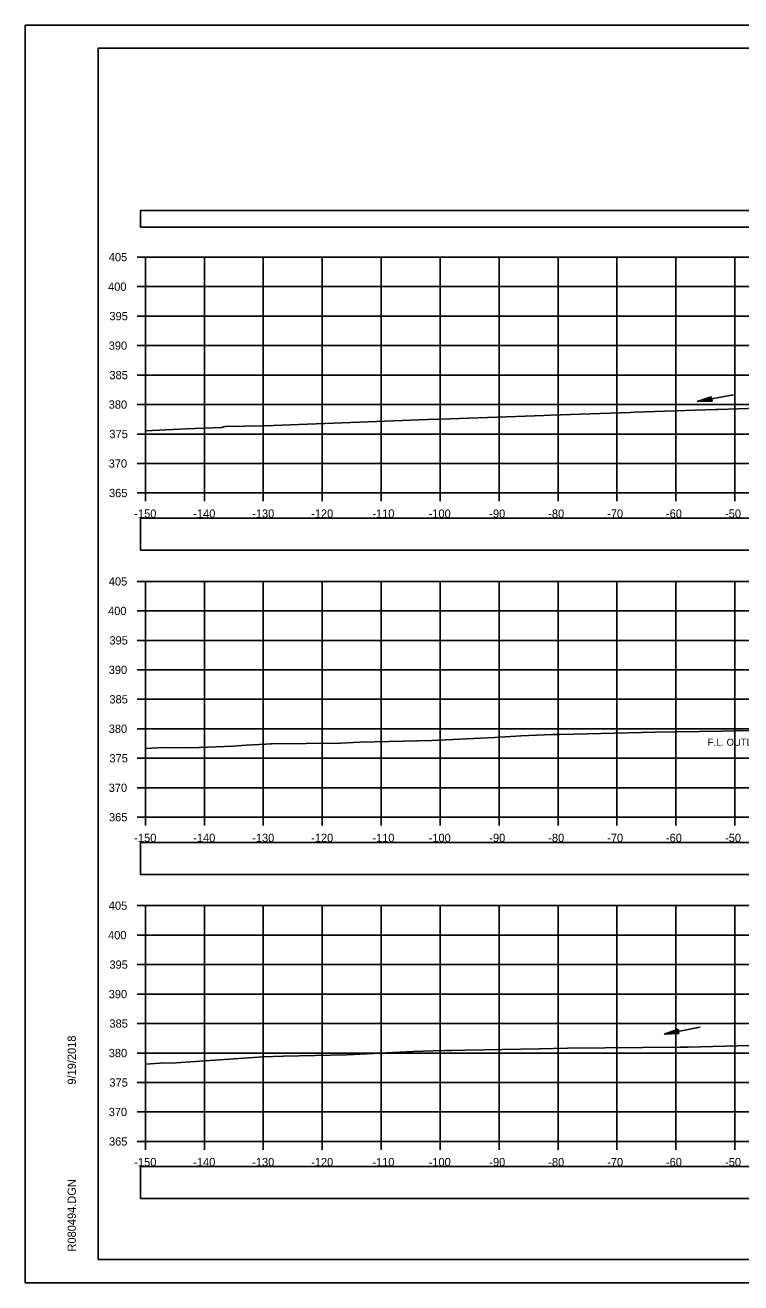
# Model space of a CAD drawing. Extents: x 1376273 to 1384221, y 378927 to 384592.
# Drawn here: x 1379586.9 to 1379708.3, y 380965.2 to 381178.5 of the extents above; entities that cross this region are included whole.
import ezdxf

# ---------------------------------------------------------------- set-up
doc = ezdxf.new("R2010")
doc.units = 0
for name, color, linetype in [('R_Axis', 7, 'Continuous'), ('R_Axis Annot', 7, 'Continuous'), ('R_Border', 7, 'Continuous'), ('R_Border Notes', 7, 'Continuous'), ('R_Exist Surface', 7, 'Continuous'), ('R_Grid', 7, 'Continuous'), ('R_No Plot', 7, 'Continuous'), ('R_Water', 7, 'Continuous')]:
    doc.layers.add(name, color=color, linetype=linetype)

msp = doc.modelspace()

# ---------------------------------------------------------------- linework, layer by layer
at = {"layer": 'R_Axis'}
for p, q in [((1379605.93, 381139.17), (1379607.33, 381139.17)), ((1379607.33, 381099.17), (1379607.33, 381139.17)), ((1379605.93, 381134.17), (1379607.33, 381134.17)), ((1379605.93, 381129.17), (1379607.33, 381129.17)), ((1379605.93, 381124.17), (1379607.33, 381124.17)), ((1379605.93, 381119.17), (1379607.33, 381119.17)), ((1379605.93, 381114.17), (1379607.33, 381114.17)), ((1379605.93, 381109.17), (1379607.33, 381109.17)), ((1379605.93, 381104.17), (1379607.33, 381104.17)), ((1379605.93, 381099.17), (1379607.33, 381099.17)), ((1379607.33, 381099.17), (1379907.33, 381099.17)), ((1379607.33, 381097.77), (1379607.33, 381099.17)), ((1379617.33, 381097.77), (1379617.33, 381099.17)), ((1379627.33, 381097.77), (1379627.33, 381099.17)), ((1379637.33, 381097.77), (1379637.33, 381099.17)), ((1379647.33, 381097.77), (1379647.33, 381099.17)), ((1379657.33, 381097.77), (1379657.33, 381099.17)), ((1379667.33, 381097.77), (1379667.33, 381099.17)), ((1379677.33, 381097.77), (1379677.33, 381099.17)), ((1379687.33, 381097.77), (1379687.33, 381099.17)), ((1379697.33, 381097.77), (1379697.33, 381099.17)), ((1379707.33, 381097.77), (1379707.33, 381099.17)), ((1379605.93, 381084.17), (1379607.33, 381084.17)), ((1379607.33, 381044.17), (1379607.33, 381084.17)), ((1379605.93, 381079.17), (1379607.33, 381079.17)), ((1379605.93, 381074.17), (1379607.33, 381074.17)), ((1379605.93, 381069.17), (1379607.33, 381069.17)), ((1379605.93, 381064.17), (1379607.33, 381064.17)), ((1379605.93, 381059.17), (1379607.33, 381059.17)), ((1379605.93, 381054.17), (1379607.33, 381054.17)), ((1379605.93, 381049.17), (1379607.33, 381049.17)), ((1379605.93, 381044.17), (1379607.33, 381044.17)), ((1379607.33, 381044.17), (1379907.33, 381044.17)), ((1379607.33, 381042.77), (1379607.33, 381044.17)), ((1379617.33, 381042.77), (1379617.33, 381044.17)), ((1379627.33, 381042.77), (1379627.33, 381044.17)), ((1379637.33, 381042.77), (1379637.33, 381044.17)), ((1379647.33, 381042.77), (1379647.33, 381044.17)), ((1379657.33, 381042.77), (1379657.33, 381044.17)), ((1379667.33, 381042.77), (1379667.33, 381044.17)), ((1379677.33, 381042.77), (1379677.33, 381044.17)), ((1379687.33, 381042.77), (1379687.33, 381044.17)), ((1379697.33, 381042.77), (1379697.33, 381044.17)), ((1379707.33, 381042.77), (1379707.33, 381044.17)), ((1379605.93, 381029.17), (1379607.33, 381029.17)), ((1379607.33, 380989.17), (1379607.33, 381029.17)), ((1379605.93, 381024.17), (1379607.33, 381024.17)), ((1379605.93, 381019.17), (1379607.33, 381019.17)), ((1379605.93, 381014.17), (1379607.33, 381014.17)), ((1379605.93, 381009.17), (1379607.33, 381009.17)), ((1379605.93, 381004.17), (1379607.33, 381004.17)), ((1379605.93, 380999.17), (1379607.33, 380999.17)), ((1379605.93, 380994.17), (1379607.33, 380994.17)), ((1379605.93, 380989.17), (1379607.33, 380989.17)), ((1379607.33, 380989.17), (1379907.33, 380989.17)), ((1379607.33, 380987.77), (1379607.33, 380989.17)), ((1379617.33, 380987.77), (1379617.33, 380989.17)), ((1379627.33, 380987.77), (1379627.33, 380989.17)), ((1379637.33, 380987.77), (1379637.33, 380989.17)), ((1379647.33, 380987.77), (1379647.33, 380989.17)), ((1379657.33, 380987.77), (1379657.33, 380989.17)), ((1379667.33, 380987.77), (1379667.33, 380989.17)), ((1379677.33, 380987.77), (1379677.33, 380989.17)), ((1379687.33, 380987.77), (1379687.33, 380989.17)), ((1379697.33, 380987.77), (1379697.33, 380989.17)), ((1379707.33, 380987.77), (1379707.33, 380989.17))]:
    msp.add_line(p, q, dxfattribs=at)
at = {"layer": 'R_Axis Annot'}
for points in [[(1379606.49, 381144.24), (1379908.29, 381144.24), (1379908.29, 381147.06), (1379606.49, 381147.06)], [(1379606.49, 381089.46), (1379908.19, 381089.46), (1379908.19, 381094.87), (1379606.49, 381094.87)], [(1379606.49, 381034.47), (1379908.19, 381034.47), (1379908.19, 381039.88), (1379606.49, 381039.88)], [(1379606.49, 380979.52), (1379908.19, 380979.52), (1379908.19, 380984.93), (1379606.49, 380984.93)]]:
    msp.add_lwpolyline(points, close=True, dxfattribs=at)
at = {"layer": 'R_Border'}
for p, q in [((1379599.33, 381174.63), (1379915.51, 381174.63)), ((1379599.33, 380969.17), (1379599.33, 381174.63)), ((1379599.33, 380969.17), (1379599.33, 380969.17)), ((1379915.51, 380969.17), (1379599.33, 380969.17))]:
    msp.add_line(p, q, dxfattribs=at)
at = {"layer": 'R_Exist Surface'}
for points in [[(1379607.33, 381109.73), (1379614.31, 381110.06), (1379620.23, 381110.3), (1379620.86, 381110.46), (1379627.52, 381110.58), (1379649.46, 381111.39), (1379655.18, 381111.61), (1379659.04, 381111.74), (1379674.92, 381112.32), (1379676.03, 381112.36), (1379689.57, 381112.82), (1379690.3, 381112.85), (1379704.06, 381113.31), (1379704.51, 381113.33), (1379721.24, 381113.91)], [(1379607.33, 381055.83), (1379610.38, 381055.97), (1379614.99, 381055.95), (1379622.23, 381056.24), (1379624.42, 381056.4), (1379627.77, 381056.57), (1379628.55, 381056.61), (1379628.8, 381056.61), (1379640.43, 381056.72), (1379643.77, 381056.91), (1379655.9, 381057.19), (1379666.55, 381057.7), (1379671.07, 381057.95), (1379676.4, 381058.18), (1379677.64, 381058.22), (1379693.83, 381058.58), (1379705.08, 381058.76), (1379707.69, 381058.83), (1379719.02, 381059)], [(1379607.33, 381002.27), (1379609.85, 381002.44), (1379612.57, 381002.52), (1379627.31, 381003.54), (1379630.75, 381003.66), (1379641.5, 381003.85), (1379652.74, 381004.41), (1379656.12, 381004.55), (1379658.05, 381004.58), (1379659.38, 381004.61), (1379661.6, 381004.65), (1379674.16, 381004.89), (1379678.95, 381004.97), (1379698.07, 381005.15), (1379698.3, 381005.15), (1379699.41, 381005.18), (1379709.9, 381005.47)]]:
    msp.add_lwpolyline(points, dxfattribs=at)
at = {"layer": 'R_Grid'}
for p, q in [((1379607.33, 381139.17), (1379907.33, 381139.17)), ((1379607.33, 381099.17), (1379607.33, 381139.17)), ((1379617.33, 381099.17), (1379617.33, 381139.17)), ((1379627.33, 381099.17), (1379627.33, 381139.17)), ((1379637.33, 381099.17), (1379637.33, 381139.17)), ((1379647.33, 381099.17), (1379647.33, 381139.17)), ((1379657.33, 381099.17), (1379657.33, 381139.17)), ((1379667.33, 381099.17), (1379667.33, 381139.17)), ((1379677.33, 381099.17), (1379677.33, 381139.17)), ((1379687.33, 381099.17), (1379687.33, 381139.17)), ((1379697.33, 381099.17), (1379697.33, 381139.17)), ((1379707.33, 381099.17), (1379707.33, 381139.17)), ((1379607.33, 381134.17), (1379907.33, 381134.17)), ((1379607.33, 381129.17), (1379907.33, 381129.17)), ((1379607.33, 381124.17), (1379907.33, 381124.17)), ((1379607.33, 381119.17), (1379907.33, 381119.17)), ((1379607.33, 381114.17), (1379907.33, 381114.17)), ((1379607.33, 381109.17), (1379907.33, 381109.17)), ((1379607.33, 381104.17), (1379907.33, 381104.17)), ((1379607.33, 381099.17), (1379907.33, 381099.17)), ((1379607.33, 381084.17), (1379907.33, 381084.17)), ((1379607.33, 381044.17), (1379607.33, 381084.17)), ((1379617.33, 381044.17), (1379617.33, 381084.17)), ((1379627.33, 381044.17), (1379627.33, 381084.17)), ((1379637.33, 381044.17), (1379637.33, 381084.17)), ((1379647.33, 381044.17), (1379647.33, 381084.17)), ((1379657.33, 381044.17), (1379657.33, 381084.17)), ((1379667.33, 381044.17), (1379667.33, 381084.17)), ((1379677.33, 381044.17), (1379677.33, 381084.17)), ((1379687.33, 381044.17), (1379687.33, 381084.17)), ((1379697.33, 381044.17), (1379697.33, 381084.17)), ((1379707.33, 381044.17), (1379707.33, 381084.17)), ((1379607.33, 381079.17), (1379907.33, 381079.17)), ((1379607.33, 381074.17), (1379907.33, 381074.17)), ((1379607.33, 381069.17), (1379907.33, 381069.17)), ((1379607.33, 381064.17), (1379907.33, 381064.17)), ((1379607.33, 381059.17), (1379907.33, 381059.17)), ((1379607.33, 381054.17), (1379907.33, 381054.17)), ((1379607.33, 381049.17), (1379907.33, 381049.17)), ((1379607.33, 381044.17), (1379907.33, 381044.17)), ((1379607.33, 381029.17), (1379907.33, 381029.17)), ((1379607.33, 380989.17), (1379607.33, 381029.17)), ((1379617.33, 380989.17), (1379617.33, 381029.17)), ((1379627.33, 380989.17), (1379627.33, 381029.17)), ((1379637.33, 380989.17), (1379637.33, 381029.17)), ((1379647.33, 380989.17), (1379647.33, 381029.17)), ((1379657.33, 380989.17), (1379657.33, 381029.17)), ((1379667.33, 380989.17), (1379667.33, 381029.17)), ((1379677.33, 380989.17), (1379677.33, 381029.17)), ((1379687.33, 380989.17), (1379687.33, 381029.17)), ((1379697.33, 380989.17), (1379697.33, 381029.17)), ((1379707.33, 380989.17), (1379707.33, 381029.17)), ((1379607.33, 381024.17), (1379907.33, 381024.17)), ((1379607.33, 381019.17), (1379907.33, 381019.17)), ((1379607.33, 381014.17), (1379907.33, 381014.17)), ((1379607.33, 381009.17), (1379907.33, 381009.17)), ((1379607.33, 381004.17), (1379907.33, 381004.17)), ((1379607.33, 380999.17), (1379907.33, 380999.17)), ((1379607.33, 380994.17), (1379907.33, 380994.17)), ((1379607.33, 380989.17), (1379907.33, 380989.17))]:
    msp.add_line(p, q, dxfattribs=at)
at = {"layer": 'R_No Plot'}
for p, q in [((1379586.93, 381178.52), (1379920.26, 381178.52)), ((1379586.93, 380965.19), (1379920.26, 380965.19))]:
    msp.add_line(p, q, dxfattribs=at)
for points in [[(1379586.92, 381178.52), (1379920.26, 381178.52), (1379920.26, 380965.19), (1379586.92, 380965.19)], [(1379833.25, 381174.63), (1379833.25, 381164.75), (1379868.98, 381164.75), (1379868.98, 381161.83), (1379892.18, 381161.83), (1379892.18, 381137.5), (1379915.51, 381137.5), (1379915.51, 380969.17), (1379599.33, 380969.17), (1379599.33, 381174.63)]]:
    msp.add_lwpolyline(points, close=True, dxfattribs=at)
at = {"layer": 'R_Water'}
for p, q in [((1379707.1, 381115.8), (1379700.95, 381114.66)), ((1379703.34, 381115.49), (1379700.95, 381114.66)), ((1379703.35, 381115.43), (1379701.36, 381114.74)), ((1379703.37, 381115.36), (1379701.79, 381114.82)), ((1379703.46, 381114.87), (1379701.79, 381114.82)), ((1379703.38, 381115.3), (1379702.2, 381114.89)), ((1379703.44, 381114.94), (1379702.2, 381114.89)), ((1379703.39, 381115.24), (1379702.61, 381114.97)), ((1379703.43, 381115), (1379702.61, 381114.97)), ((1379703.4, 381115.18), (1379703.02, 381115.05)), ((1379703.42, 381115.06), (1379703.02, 381115.05)), ((1379703.48, 381114.75), (1379703.34, 381115.49)), ((1379703.48, 381114.75), (1379700.95, 381114.66)), ((1379703.47, 381114.81), (1379701.36, 381114.74)), ((1379701.46, 381008.54), (1379695.31, 381007.39)), ((1379697.7, 381008.22), (1379695.31, 381007.39)), ((1379697.71, 381008.16), (1379695.72, 381007.47)), ((1379697.84, 381007.48), (1379697.7, 381008.22)), ((1379697.84, 381007.48), (1379695.31, 381007.39)), ((1379697.83, 381007.54), (1379695.72, 381007.47)), ((1379697.73, 381008.1), (1379696.15, 381007.55)), ((1379697.82, 381007.61), (1379696.15, 381007.55)), ((1379697.74, 381008.03), (1379696.56, 381007.62)), ((1379697.81, 381007.67), (1379696.56, 381007.62)), ((1379697.75, 381007.97), (1379696.97, 381007.7)), ((1379697.79, 381007.73), (1379696.97, 381007.7)), ((1379697.76, 381007.91), (1379697.38, 381007.78)), ((1379697.78, 381007.79), (1379697.38, 381007.78))]:
    msp.add_line(p, q, dxfattribs=at)

# ---------------------------------------------------------------- texts
at = {"layer": 'R_Axis Annot'}
for s, p in [('405', (1379601.11, 381138.47)), ('400', (1379600.99, 381133.47)), ('395', (1379601.22, 381128.47)), ('390', (1379601.1, 381123.47)), ('385', (1379601.22, 381118.47)), ('380', (1379601.1, 381113.47)), ('375', (1379601.22, 381108.47)), ('370', (1379601.1, 381103.47)), ('365', (1379601.15, 381098.47)), ('-150', (1379605.44, 381094.97)), ('-140', (1379615.44, 381094.97)), ('-130', (1379625.44, 381094.97)), ('-120', (1379635.44, 381094.97)), ('-110', (1379645.83, 381094.97)), ('-100', (1379655.38, 381094.97)), ('-90', (1379665.67, 381094.97)), ('-80', (1379675.67, 381094.97)), ('-70', (1379685.67, 381094.97)), ('-60', (1379695.64, 381094.97)), ('-50', (1379705.67, 381094.97)), ('405', (1379601.11, 381083.47)), ('400', (1379600.99, 381078.47)), ('395', (1379601.22, 381073.47)), ('390', (1379601.1, 381068.47)), ('385', (1379601.22, 381063.47)), ('380', (1379601.1, 381058.47)), ('375', (1379601.22, 381053.47)), ('370', (1379601.1, 381048.47)), ('365', (1379601.15, 381043.47)), ('-150', (1379605.44, 381039.97)), ('-140', (1379615.44, 381039.97)), ('-130', (1379625.44, 381039.97)), ('-120', (1379635.44, 381039.97)), ('-110', (1379645.83, 381039.97)), ('-100', (1379655.38, 381039.97)), ('-90', (1379665.67, 381039.97)), ('-80', (1379675.67, 381039.97)), ('-70', (1379685.67, 381039.97)), ('-60', (1379695.64, 381039.97)), ('-50', (1379705.67, 381039.97)), ('405', (1379601.11, 381028.47)), ('400', (1379600.99, 381023.47)), ('395', (1379601.22, 381018.47)), ('390', (1379601.1, 381013.47)), ('385', (1379601.22, 381008.47)), ('380', (1379601.1, 381003.47)), ('375', (1379601.22, 380998.47)), ('370', (1379601.1, 380993.47)), ('365', (1379601.15, 380988.47)), ('-150', (1379605.44, 380984.97)), ('-140', (1379615.44, 380984.97)), ('-130', (1379625.44, 380984.97)), ('-120', (1379635.44, 380984.97)), ('-110', (1379645.83, 380984.97)), ('-100', (1379655.38, 380984.97)), ('-90', (1379665.67, 380984.97)), ('-80', (1379675.67, 380984.97)), ('-70', (1379685.67, 380984.97)), ('-60', (1379695.64, 380984.97)), ('-50', (1379705.67, 380984.97))]:
    msp.add_text(s, height=1.4, dxfattribs=at).set_placement(p)
at = {"layer": 'R_Border'}
for s, p in [('9/19/2018', (1379595.52, 380998.81)), ('R080494.DGN', (1379595.52, 380970.5))]:
    msp.add_text(s, height=1.4, rotation=90, dxfattribs=at).set_placement(p)
at = {"layer": 'R_Border Notes'}
msp.add_text('F.L. OUTLET=379.75', height=1.2, dxfattribs=at).set_placement((1379702.72, 381056.29))

doc.saveas('drawing.dxf')
